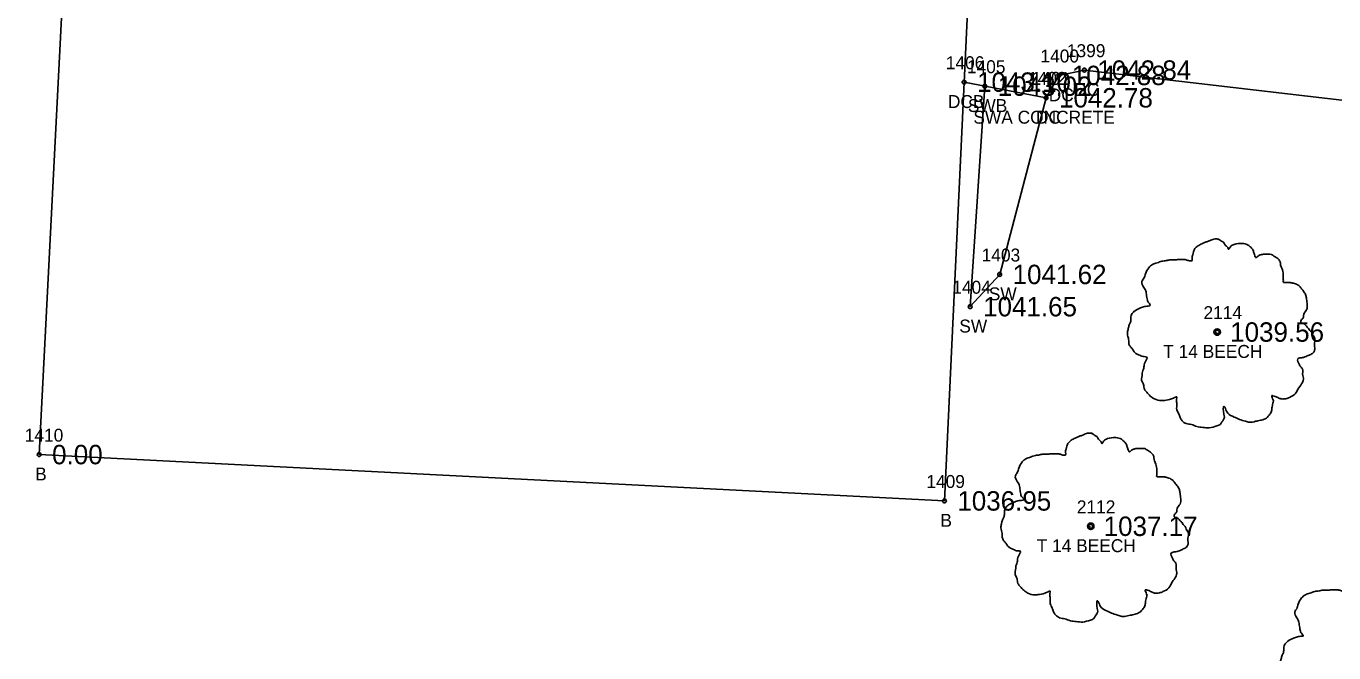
# Model space of a CAD drawing. Extents: x 1578957 to 1581675, y 1115963 to 1120391.
# Drawn here: x 1579630.3 to 1579731.3, y 1117757 to 1117805.4 of the extents above; entities that cross this region are included whole.
import ezdxf

# ---------------------------------------------------------------- set-up
doc = ezdxf.new("R2010")
doc.units = 0
for name, color, linetype in [('RD_EX_Bldg', 7, 'Continuous'), ('RD_EX_Bldg_txCode', 7, 'Continuous'), ('RD_EX_Conc', 7, 'Continuous'), ('RD_EX_Conc_txCode', 7, 'Continuous'), ('RD_EX_TX_Bldg_ELEV', 7, 'Continuous'), ('RD_EX_TX_Conc_ELEV', 7, 'Continuous'), ('RD_EX_TX_VEG_ELEV', 7, 'Continuous'), ('RD_EX_VEG', 7, 'Continuous'), ('RD_EX_VEG_txCode', 7, 'Continuous'), ('RD_SMD_Locator', 7, 'Continuous')]:
    doc.layers.add(name, color=color, linetype=linetype)

msp = doc.modelspace()

# ---------------------------------------------------------------- linework, layer by layer
at = {"layer": 'RD_EX_Bldg'}
msp.add_lwpolyline([(1579703.65, 1117821.36), (1579701.18, 1117768.74), (1579631.27, 1117772.32), (1579633.9, 1117823.73), (1579703.65, 1117821.36)], dxfattribs=at)
at = {"layer": 'RD_EX_Conc'}
for points in [[(1579796.55, 1117760.82), (1579779.3, 1117758.71), (1579743.97, 1117760.32), (1579734.61, 1117766.32), (1579733.34, 1117780.46), (1579733.43, 1117799.53), (1579711.99, 1117802.03), (1579710.02, 1117801.62), (1579709.03, 1117799.89), (1579702.7, 1117801.1)], [(1579709.03, 1117799.89), (1579705.45, 1117786.24), (1579703.17, 1117783.75), (1579704.3, 1117800.79)]]:
    msp.add_lwpolyline(points, dxfattribs=at)
at = {"layer": 'RD_EX_VEG'}
for centre, radius in [((1579722.25, 1117781.79), 0.25), ((1579722.24, 1117781.77), 0.0001), ((1579712.48, 1117766.78), 0.25), ((1579712.46, 1117766.77), 0.0001)]:
    msp.add_circle(centre, radius, dxfattribs=at)
for points in [[(1579722.38, 1117788.96), (1579722.08, 1117788.99), (1579721.76, 1117788.89), (1579721.51, 1117788.79), (1579721.28, 1117788.71), (1579721.06, 1117788.61), (1579720.76, 1117788.44), (1579720.53, 1117788.24), (1579720.41, 1117787.99), (1579720.36, 1117787.76), (1579720.31, 1117787.49), (1579720.31, 1117787.31), (1579720.18, 1117787.29), (1579720.03, 1117787.31), (1579719.78, 1117787.39), (1579719.53, 1117787.39), (1579719.28, 1117787.39), (1579718.93, 1117787.36), (1579718.58, 1117787.36), (1579718.31, 1117787.31), (1579717.98, 1117787.26), (1579717.61, 1117787.14), (1579717.26, 1117787.01), (1579716.96, 1117786.76), (1579716.71, 1117786.29), (1579716.58, 1117785.94), (1579716.43, 1117785.69), (1579716.58, 1117785.24), (1579716.76, 1117784.89), (1579716.78, 1117784.69), (1579716.86, 1117784.26), (1579716.96, 1117784.04), (1579717.08, 1117783.84), (1579717.01, 1117783.81), (1579716.63, 1117783.76), (1579716.33, 1117783.66), (1579715.91, 1117783.44), (1579715.68, 1117783.21), (1579715.58, 1117782.89), (1579715.56, 1117782.54), (1579715.46, 1117782.34), (1579715.38, 1117782.06), (1579715.36, 1117781.99), (1579715.31, 1117781.66), (1579715.41, 1117781.21), (1579715.43, 1117780.86), (1579715.56, 1117780.64), (1579715.71, 1117780.46), (1579715.88, 1117780.21), (1579716.28, 1117779.99), (1579716.61, 1117779.89), (1579716.81, 1117779.86), (1579716.63, 1117779.36), (1579716.58, 1117779.01), (1579716.46, 1117778.61), (1579716.46, 1117778.54), (1579716.41, 1117778.07), (1579716.56, 1117777.74), (1579716.63, 1117777.37), (1579716.81, 1117777.14), (1579717.08, 1117776.84), (1579717.41, 1117776.62), (1579717.91, 1117776.49), (1579718.31, 1117776.52), (1579718.88, 1117776.69), (1579719.13, 1117776.77), (1579719.11, 1117776.59), (1579719.13, 1117776.22), (1579719.13, 1117775.79), (1579719.28, 1117775.47), (1579719.38, 1117775.19), (1579719.53, 1117774.94), (1579719.86, 1117774.72), (1579720.26, 1117774.64), (1579720.68, 1117774.49), (1579721.13, 1117774.42), (1579721.63, 1117774.39), (1579722.23, 1117774.54), (1579722.51, 1117774.67), (1579722.61, 1117774.84), (1579722.81, 1117775.22), (1579722.76, 1117775.44), (1579722.78, 1117776.04), (1579722.88, 1117775.87), (1579723.06, 1117775.52), (1579723.56, 1117775.22), (1579723.96, 1117775.04), (1579724.43, 1117774.89), (1579724.73, 1117774.82), (1579725.21, 1117774.89), (1579725.58, 1117774.97), (1579725.96, 1117775.09), (1579726.26, 1117775.37), (1579726.43, 1117775.64), (1579726.48, 1117775.92), (1579726.55, 1117776.29), (1579726.6, 1117776.47)], [(1579726.6, 1117776.47), (1579726.53, 1117776.64), (1579726.48, 1117776.89), (1579726.55, 1117776.87), (1579726.73, 1117776.82), (1579727, 1117776.69), (1579727.23, 1117776.62), (1579727.55, 1117776.64), (1579727.83, 1117776.74), (1579728.28, 1117777.02), (1579728.55, 1117777.49), (1579728.83, 1117777.89), (1579728.9, 1117778.22), (1579728.85, 1117778.44), (1579728.83, 1117778.94), (1579728.63, 1117779.19), (1579728.58, 1117779.31), (1579728.48, 1117779.71), (1579728.55, 1117779.76), (1579728.83, 1117779.81), (1579729.2, 1117779.94), (1579729.48, 1117780.06), (1579729.7, 1117780.24), (1579729.78, 1117780.46), (1579729.75, 1117780.86), (1579729.8, 1117781.26), (1579729.73, 1117781.41), (1579729.63, 1117781.56), (1579729.55, 1117781.76), (1579729.4, 1117781.91), (1579729.3, 1117782.06), (1579729.2, 1117782.16), (1579729.08, 1117782.31), (1579728.9, 1117782.44), (1579728.75, 1117782.49), (1579728.7, 1117782.64), (1579728.85, 1117782.84), (1579728.9, 1117782.94), (1579728.93, 1117783.16), (1579729.15, 1117783.51), (1579729.2, 1117783.91), (1579729.15, 1117784.34), (1579729.1, 1117784.61), (1579728.95, 1117784.89), (1579728.75, 1117785.14), (1579728.63, 1117785.31), (1579728.45, 1117785.44), (1579728.13, 1117785.56), (1579727.88, 1117785.61), (1579727.53, 1117785.61), (1579727.33, 1117785.66), (1579727.35, 1117785.71), (1579727.35, 1117785.86), (1579727.35, 1117786.14), (1579727.28, 1117786.59), (1579727.13, 1117787.09), (1579727.13, 1117787.11), (1579727.03, 1117787.36), (1579726.8, 1117787.56), (1579726.63, 1117787.66), (1579726.43, 1117787.79), (1579726.18, 1117787.81), (1579725.88, 1117787.81), (1579725.61, 1117787.76), (1579725.41, 1117787.66), (1579725.23, 1117787.54), (1579725.16, 1117787.69), (1579725.06, 1117787.99), (1579725.01, 1117788.14), (1579724.86, 1117788.31), (1579724.63, 1117788.51), (1579724.18, 1117788.64), (1579723.56, 1117788.56), (1579723.26, 1117788.36), (1579723.11, 1117788.19), (1579723.06, 1117788.31), (1579722.86, 1117788.51), (1579722.76, 1117788.69), (1579722.58, 1117788.81), (1579722.43, 1117788.91), (1579722.33, 1117788.96)], [(1579712.61, 1117773.95), (1579712.31, 1117773.98), (1579711.98, 1117773.88), (1579711.73, 1117773.78), (1579711.51, 1117773.7), (1579711.28, 1117773.6), (1579710.98, 1117773.43), (1579710.76, 1117773.23), (1579710.63, 1117772.98), (1579710.58, 1117772.75), (1579710.53, 1117772.48), (1579710.53, 1117772.3), (1579710.41, 1117772.28), (1579710.26, 1117772.3), (1579710.01, 1117772.38), (1579709.76, 1117772.38), (1579709.51, 1117772.38), (1579709.16, 1117772.35), (1579708.81, 1117772.35), (1579708.53, 1117772.3), (1579708.21, 1117772.25), (1579707.83, 1117772.13), (1579707.48, 1117772), (1579707.18, 1117771.75), (1579706.94, 1117771.28), (1579706.81, 1117770.93), (1579706.66, 1117770.68), (1579706.81, 1117770.23), (1579706.99, 1117769.88), (1579707.01, 1117769.68), (1579707.08, 1117769.25), (1579707.18, 1117769.03), (1579707.31, 1117768.83), (1579707.23, 1117768.8), (1579706.86, 1117768.75), (1579706.56, 1117768.65), (1579706.14, 1117768.43), (1579705.91, 1117768.2), (1579705.81, 1117767.88), (1579705.79, 1117767.53), (1579705.69, 1117767.33), (1579705.61, 1117767.06), (1579705.59, 1117766.98), (1579705.54, 1117766.66), (1579705.64, 1117766.21), (1579705.66, 1117765.86), (1579705.79, 1117765.63), (1579705.94, 1117765.46), (1579706.11, 1117765.21), (1579706.51, 1117764.98), (1579706.84, 1117764.88), (1579707.03, 1117764.86), (1579706.86, 1117764.36), (1579706.81, 1117764.01), (1579706.69, 1117763.61), (1579706.69, 1117763.53), (1579706.64, 1117763.06), (1579706.79, 1117762.73), (1579706.86, 1117762.36), (1579707.03, 1117762.13), (1579707.31, 1117761.83), (1579707.63, 1117761.61), (1579708.13, 1117761.48), (1579708.53, 1117761.51), (1579709.11, 1117761.68), (1579709.36, 1117761.76), (1579709.33, 1117761.58), (1579709.36, 1117761.21), (1579709.36, 1117760.78), (1579709.51, 1117760.46), (1579709.61, 1117760.18), (1579709.76, 1117759.93), (1579710.08, 1117759.71), (1579710.48, 1117759.63), (1579710.91, 1117759.48), (1579711.36, 1117759.41), (1579711.86, 1117759.38), (1579712.46, 1117759.53), (1579712.73, 1117759.66), (1579712.83, 1117759.83), (1579713.03, 1117760.21), (1579712.98, 1117760.43), (1579713.01, 1117761.03), (1579713.11, 1117760.86), (1579713.28, 1117760.51), (1579713.78, 1117760.21), (1579714.18, 1117760.03), (1579714.66, 1117759.88), (1579714.96, 1117759.81), (1579715.43, 1117759.88), (1579715.81, 1117759.96), (1579716.18, 1117760.08), (1579716.48, 1117760.36), (1579716.66, 1117760.63), (1579716.71, 1117760.91), (1579716.78, 1117761.28), (1579716.83, 1117761.46)], [(1579716.83, 1117761.46), (1579716.76, 1117761.63), (1579716.71, 1117761.88), (1579716.78, 1117761.86), (1579716.96, 1117761.81), (1579717.23, 1117761.68), (1579717.46, 1117761.61), (1579717.78, 1117761.63), (1579718.06, 1117761.73), (1579718.5, 1117762.01), (1579718.78, 1117762.48), (1579719.05, 1117762.88), (1579719.13, 1117763.21), (1579719.08, 1117763.43), (1579719.05, 1117763.93), (1579718.85, 1117764.18), (1579718.8, 1117764.31), (1579718.7, 1117764.71), (1579718.78, 1117764.76), (1579719.05, 1117764.81), (1579719.43, 1117764.93), (1579719.7, 1117765.06), (1579719.93, 1117765.23), (1579720, 1117765.46), (1579719.98, 1117765.86), (1579720.03, 1117766.26), (1579719.95, 1117766.41), (1579719.85, 1117766.56), (1579719.78, 1117766.76), (1579719.63, 1117766.91), (1579719.53, 1117767.06), (1579719.43, 1117767.16), (1579719.3, 1117767.31), (1579719.13, 1117767.43), (1579718.98, 1117767.48), (1579718.93, 1117767.63), (1579719.08, 1117767.83), (1579719.13, 1117767.93), (1579719.15, 1117768.15), (1579719.38, 1117768.5), (1579719.43, 1117768.9), (1579719.38, 1117769.33), (1579719.33, 1117769.6), (1579719.18, 1117769.88), (1579718.98, 1117770.13), (1579718.85, 1117770.3), (1579718.68, 1117770.43), (1579718.36, 1117770.55), (1579718.11, 1117770.6), (1579717.76, 1117770.6), (1579717.56, 1117770.65), (1579717.58, 1117770.7), (1579717.58, 1117770.85), (1579717.58, 1117771.13), (1579717.51, 1117771.58), (1579717.36, 1117772.08), (1579717.36, 1117772.1), (1579717.26, 1117772.35), (1579717.03, 1117772.55), (1579716.86, 1117772.65), (1579716.66, 1117772.78), (1579716.41, 1117772.8), (1579716.11, 1117772.8), (1579715.83, 1117772.75), (1579715.63, 1117772.65), (1579715.46, 1117772.53), (1579715.38, 1117772.68), (1579715.28, 1117772.98), (1579715.23, 1117773.13), (1579715.08, 1117773.3), (1579714.86, 1117773.5), (1579714.41, 1117773.63), (1579713.78, 1117773.55), (1579713.48, 1117773.35), (1579713.33, 1117773.18), (1579713.28, 1117773.3), (1579713.08, 1117773.5), (1579712.98, 1117773.68), (1579712.81, 1117773.8), (1579712.66, 1117773.9), (1579712.56, 1117773.95)], [(1579734.19, 1117763.43), (1579733.89, 1117763.46), (1579733.56, 1117763.36), (1579733.31, 1117763.26), (1579733.09, 1117763.18), (1579732.86, 1117763.08), (1579732.56, 1117762.91), (1579732.34, 1117762.71), (1579732.21, 1117762.46), (1579732.16, 1117762.24), (1579732.11, 1117761.96), (1579732.11, 1117761.79), (1579731.99, 1117761.76), (1579731.84, 1117761.79), (1579731.59, 1117761.86), (1579731.34, 1117761.86), (1579731.09, 1117761.86), (1579730.74, 1117761.84), (1579730.39, 1117761.84), (1579730.11, 1117761.79), (1579729.79, 1117761.74), (1579729.41, 1117761.61), (1579729.06, 1117761.49), (1579728.76, 1117761.24), (1579728.51, 1117760.76), (1579728.39, 1117760.41), (1579728.24, 1117760.16), (1579728.39, 1117759.71), (1579728.56, 1117759.36), (1579728.59, 1117759.16), (1579728.66, 1117758.74), (1579728.76, 1117758.51), (1579728.89, 1117758.31), (1579728.81, 1117758.29), (1579728.44, 1117758.24), (1579728.14, 1117758.14), (1579727.71, 1117757.91), (1579727.49, 1117757.69), (1579727.39, 1117757.36), (1579727.36, 1117757.01), (1579727.26, 1117756.81), (1579727.19, 1117756.54), (1579727.16, 1117756.46), (1579727.11, 1117756.14), (1579727.21, 1117755.69), (1579727.24, 1117755.34), (1579727.36, 1117755.11), (1579727.51, 1117754.94), (1579727.69, 1117754.69), (1579728.09, 1117754.46), (1579728.41, 1117754.36), (1579728.61, 1117754.34), (1579728.44, 1117753.84), (1579728.39, 1117753.49), (1579728.26, 1117753.09), (1579728.26, 1117753.01), (1579728.21, 1117752.54), (1579728.36, 1117752.21), (1579728.44, 1117751.84), (1579728.61, 1117751.61), (1579728.89, 1117751.32), (1579729.21, 1117751.09), (1579729.71, 1117750.97), (1579730.11, 1117750.99), (1579730.69, 1117751.17), (1579730.94, 1117751.24), (1579730.91, 1117751.07), (1579730.94, 1117750.69), (1579730.94, 1117750.27), (1579731.09, 1117749.94), (1579731.19, 1117749.67), (1579731.34, 1117749.42), (1579731.66, 1117749.19), (1579732.06, 1117749.12), (1579732.49, 1117748.97), (1579732.94, 1117748.89), (1579733.44, 1117748.87), (1579734.04, 1117749.02), (1579734.31, 1117749.14), (1579734.41, 1117749.32), (1579734.61, 1117749.69), (1579734.56, 1117749.92), (1579734.59, 1117750.52), (1579734.69, 1117750.34), (1579734.86, 1117749.99), (1579735.36, 1117749.69), (1579735.76, 1117749.52), (1579736.24, 1117749.37), (1579736.54, 1117749.29), (1579737.01, 1117749.37), (1579737.38, 1117749.44), (1579737.76, 1117749.57), (1579738.06, 1117749.84), (1579738.23, 1117750.12), (1579738.28, 1117750.39), (1579738.36, 1117750.77), (1579738.41, 1117750.94)]]:
    msp.add_spline(points, degree=3, dxfattribs=at)
at = {"layer": 'RD_SMD_Locator'}
for centre in [(1579710.02, 1117801.62), (1579711.99, 1117802.03), (1579702.7, 1117801.1), (1579704.3, 1117800.79), (1579709.03, 1117799.89), (1579709.03, 1117799.89), (1579705.45, 1117786.24), (1579703.17, 1117783.75), (1579722.25, 1117781.79), (1579631.27, 1117772.32), (1579701.18, 1117768.74), (1579712.48, 1117766.78)]:
    msp.add_circle(centre, 0.15, dxfattribs=at)

# ---------------------------------------------------------------- texts
at = {"layer": 'RD_EX_Bldg_txCode'}
for s, p in [('1410', (1579630.16, 1117773.32)), ('B', (1579630.96, 1117770.32)), ('1409', (1579699.79, 1117769.74)), ('B', (1579700.87, 1117766.74))]:
    msp.add_text(s, height=1, dxfattribs=at).set_placement(p)
at = {"layer": 'RD_EX_Conc_txCode'}
for s, p in [('1400', (1579708.6, 1117802.62)), ('1399', (1579710.64, 1117803.03)), ('1406', (1579701.29, 1117802.1)), ('1405', (1579702.92, 1117801.79)), ('1402', (1579707.64, 1117800.89)), ('1401', (1579707.92, 1117800.89)), ('DC', (1579709.24, 1117799.62)), ('DC', (1579711.21, 1117800.03)), ('DCB', (1579701.45, 1117799.1)), ('SWB', (1579702.99, 1117798.79)), ('SWA CONCRETE', (1579703.42, 1117797.89)), ('DC', (1579708.25, 1117797.89)), ('1403', (1579704.06, 1117787.24)), ('1404', (1579701.79, 1117784.75)), ('SW', (1579704.61, 1117784.24)), ('SW', (1579702.33, 1117781.75))]:
    msp.add_text(s, height=1, dxfattribs=at).set_placement(p)
at = {"layer": 'RD_EX_TX_Bldg_ELEV'}
for s, p in [('0.00', (1579632.27, 1117771.57)), ('1036.95', (1579702.18, 1117767.99))]:
    msp.add_text(s, height=1.5, dxfattribs=at).set_placement(p)
at = {"layer": 'RD_EX_TX_Conc_ELEV'}
for s, p in [('1042.84', (1579712.99, 1117801.28)), ('1043.10', (1579703.7, 1117800.35)), ('1043.02', (1579705.3, 1117800.04)), ('1042.88', (1579711.02, 1117800.87)), ('1042.78', (1579710.03, 1117799.14)), ('1042.78', (1579710.03, 1117799.14)), ('1041.62', (1579706.45, 1117785.49)), ('1041.65', (1579704.17, 1117783))]:
    msp.add_text(s, height=1.5, dxfattribs=at).set_placement(p)
at = {"layer": 'RD_EX_TX_VEG_ELEV'}
for s, p in [('1039.56', (1579723.25, 1117781.04)), ('1037.17', (1579713.48, 1117766.03))]:
    msp.add_text(s, height=1.5, dxfattribs=at).set_placement(p)
at = {"layer": 'RD_EX_VEG_txCode'}
for s, p in [('2114', (1579721.19, 1117782.79)), ('T 14 BEECH', (1579718.08, 1117779.79)), ('2112', (1579711.41, 1117767.78)), ('T 14 BEECH', (1579708.31, 1117764.78))]:
    msp.add_text(s, height=1, dxfattribs=at).set_placement(p)

doc.saveas('drawing.dxf')
